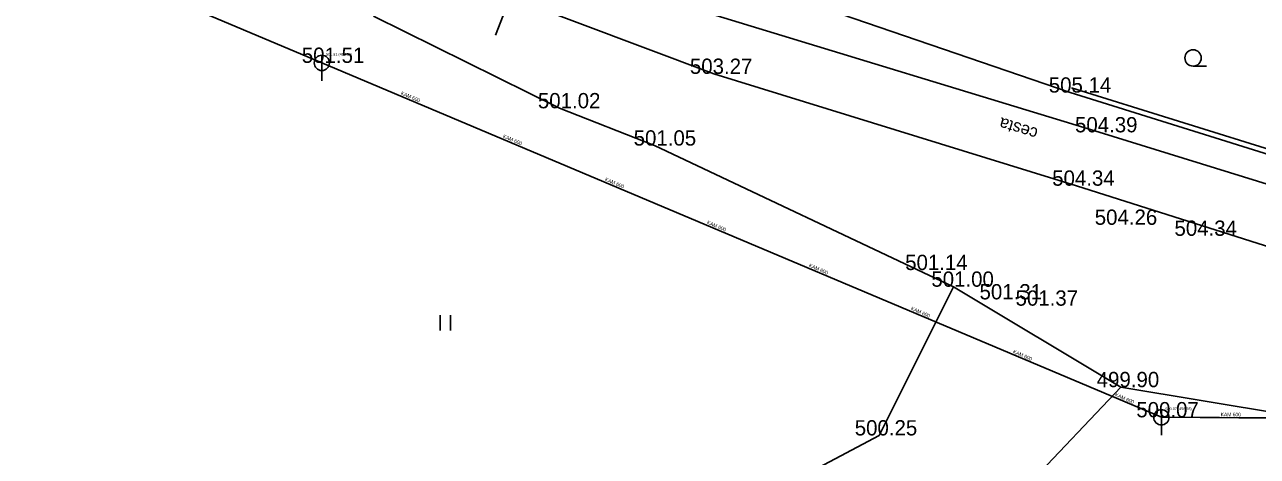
# Model space of a CAD drawing. Extents: x -668867 to -667827, y -1131943 to -1131019.
# Drawn here: x -668367.1 to -668306.6, y -1131582.9 to -1131561.7 of the extents above; entities that cross this region are included whole.
import ezdxf

# ---------------------------------------------------------------- set-up
doc = ezdxf.new("R2010")
doc.units = 0
for name, color, linetype in [('G_Bod_tecka', 7, 'Continuous'), ('G_Bod_vyska', 7, 'Continuous'), ('G_Breh_Teren', 7, 'Continuous'), ('G_Cesty_Schody', 7, 'Continuous'), ('G_Ploty', 7, 'Continuous'), ('G_Popisy_povrchu', 7, 'Continuous'), ('G_Site-kanalizace', 7, 'Continuous'), ('G_Vyskove_srafy', 7, 'Continuous'), ('G_Z_KANAL_podz_kotovane', 7, 'Continuous'), ('G_Zelen-Znacky', 7, 'Continuous'), ('Vrstva 12', 7, 'Continuous'), ('Vrstva 2', 7, 'Continuous'), ('Vrstva 3', 7, 'Continuous'), ('Vrstva 8', 7, 'Continuous')]:
    doc.layers.add(name, color=color, linetype=linetype)

msp = doc.modelspace()

# ---------------------------------------------------------------- linework, layer by layer
at = {"layer": 'G_Bod_tecka'}
for p, q in [((-668352.5, -1131563.6), (-668352.5, -1131563.6)), ((-668333.26, -1131564.14), (-668333.26, -1131564.14)), ((-668315.78, -1131565.06), (-668315.78, -1131565.06)), ((-668340.83, -1131565.83), (-668340.83, -1131565.83)), ((-668314.35, -1131567.01), (-668314.35, -1131567.01)), ((-668336.13, -1131567.66), (-668336.13, -1131567.66)), ((-668315.47, -1131569.63), (-668315.47, -1131569.63)), ((-668313.37, -1131571.55), (-668313.37, -1131571.55)), ((-668309.48, -1131572.09), (-668309.48, -1131572.09)), ((-668322.97, -1131573.77), (-668322.97, -1131573.77)), ((-668321.5, -1131574.59), (-668321.5, -1131574.59)), ((-668319.24, -1131575.21), (-668319.24, -1131575.21)), ((-668317.41, -1131575.52), (-668317.41, -1131575.52)), ((-668313.28, -1131579.52), (-668313.28, -1131579.52)), ((-668311.3, -1131581), (-668311.3, -1131581)), ((-668325.14, -1131581.89), (-668325.14, -1131581.89))]:
    msp.add_line(p, q, dxfattribs=at)
at = {"layer": 'G_Breh_Teren'}
for p, q in [((-668321.5, -1131574.59), (-668336.18, -1131567.66)), ((-668321.5, -1131574.59), (-668325.14, -1131581.89)), ((-668313.28, -1131579.52), (-668321.5, -1131574.59)), ((-668322.41, -1131589.13), (-668313.28, -1131579.52)), ((-668304.18, -1131581.04), (-668313.28, -1131579.52))]:
    msp.add_line(p, q, dxfattribs=at)
for points in [[(-668340.83, -1131565.83), (-668349.97, -1131561.31)], [(-668336.18, -1131567.66), (-668340.83, -1131565.83)], [(-668325.14, -1131581.89), (-668331.91, -1131585.48)]]:
    msp.add_lwpolyline(points, dxfattribs=at)
at = {"layer": 'G_Cesty_Schody'}
for p, q in [((-668351.44, -1131557.29), (-668333.26, -1131564.14)), ((-668314.35, -1131567), (-668333.14, -1131561.27)), ((-668333.26, -1131564.14), (-668315.47, -1131569.63)), ((-668297.5, -1131572.23), (-668314.35, -1131567)), ((-668315.47, -1131569.63), (-668298.17, -1131575.13))]:
    msp.add_line(p, q, dxfattribs=at)
at = {"layer": 'G_Ploty'}
for p, q in [((-668315.78, -1131565.06), (-668341.12, -1131556.36)), ((-668290.95, -1131572.54), (-668315.71, -1131564.82)), ((-668315.78, -1131565.06), (-668291.02, -1131572.78))]:
    msp.add_line(p, q, dxfattribs=at)
at = {"layer": 'G_Site-kanalizace'}
for p, q in [((-668352.5, -1131563.225), (-668352.5, -1131564.475)), ((-668311.3, -1131580.625), (-668311.3, -1131581.875))]:
    msp.add_line(p, q, dxfattribs=at)
for centre in [(-668352.5, -1131563.6), (-668311.3, -1131581)]:
    msp.add_circle(centre, 0.375, dxfattribs=at)
at = {"layer": 'G_Vyskove_srafy'}
msp.add_line((-668343.26, -1131560.37), (-668343.97, -1131562.24), dxfattribs=at)
at = {"layer": 'G_Z_KANAL_podz_kotovane'}
for p, q in [((-668401.96, -1131542.69), (-668352.5, -1131563.6)), ((-668352.5, -1131563.6), (-668311.3, -1131581))]:
    msp.add_line(p, q, dxfattribs=at)
msp.add_lwpolyline([(-668311.3, -1131581), (-668305.6, -1131581.03), (-668304.9, -1131581.04), (-668280.93, -1131581.18)], dxfattribs=at)
at = {"layer": 'G_Zelen-Znacky'}
for p, q in [((-668309.742, -1131563.76), (-668309.092, -1131563.757)), ((-668346.69, -1131576.73), (-668346.69, -1131575.98)), ((-668346.19, -1131576.73), (-668346.19, -1131575.98))]:
    msp.add_line(p, q, dxfattribs=at)
msp.add_circle((-668309.742, -1131563.357), 0.403, dxfattribs=at)
at = {"layer": 'Vrstva 12'}
for p, q in [((-668401.96, -1131542.69), (-668352.5, -1131563.6)), ((-668352.5, -1131563.6), (-668311.3, -1131581))]:
    msp.add_line(p, q, dxfattribs=at)
msp.add_lwpolyline([(-668311.3, -1131581), (-668305.6, -1131581.034), (-668304.9, -1131581.038), (-668280.93, -1131581.18)], dxfattribs=at)
at = {"layer": 'Vrstva 8'}
for p, q in [((-668352.5, -1131563.6), (-668352.5, -1131563.6)), ((-668311.3, -1131581), (-668311.3, -1131581))]:
    msp.add_line(p, q, dxfattribs=at)

# ---------------------------------------------------------------- texts
at = {"layer": 'G_Bod_vyska'}
for s, p in [('501.51', (-668353.482, -1131563.6)), ('503.27', (-668334.436, -1131564.14)), ('505.14', (-668316.824, -1131565.06)), ('501.02', (-668341.896, -1131565.83)), ('504.39', (-668315.538, -1131567.01)), ('501.05', (-668337.196, -1131567.66)), ('504.34', (-668316.656, -1131569.63)), ('504.26', (-668314.569, -1131571.55)), ('504.34', (-668310.656, -1131572.09)), ('501.14', (-668323.872, -1131573.77)), ('501.00', (-668322.587, -1131574.59)), ('501.31', (-668320.222, -1131575.21)), ('501.37', (-668318.454, -1131575.52)), ('499.90', (-668314.472, -1131579.52)), ('500.07', (-668312.529, -1131581)), ('500.25', (-668326.347, -1131581.89))]:
    msp.add_text(s, height=0.75, dxfattribs=at).set_placement(p)
at = {"layer": 'G_Popisy_povrchu'}
msp.add_text('cesta', height=0.6, rotation=163.02638, dxfattribs=at).set_placement((-668317.314, -1131566.832))
at = {"layer": 'Vrstva 2'}
for s, p in [('501.51 (498.34)', (-668352.294, -1131563.247)), ('500.07 (498.18)', (-668311.094, -1131580.647))]:
    msp.add_text(s, height=0.13163, dxfattribs=at).set_placement(p)
at = {"layer": 'Vrstva 3'}
for rotation, p in [(337.11801, (-668348.64, -1131565.153)), (337.1055, (-668343.634, -1131567.267)), (337.1032, (-668338.628, -1131569.382)), (337.11801, (-668333.622, -1131571.496)), (337.07816, (-668328.616, -1131573.61)), (337.09298, (-668323.61, -1131575.725)), (337.09298, (-668318.603, -1131577.839)), (337.09298, (-668313.597, -1131579.953)), (359.66221, (-668308.389, -1131580.947))]:
    msp.add_text('KAM 600', height=0.1755, rotation=rotation, dxfattribs=at).set_placement(p)

doc.saveas('drawing.dxf')
